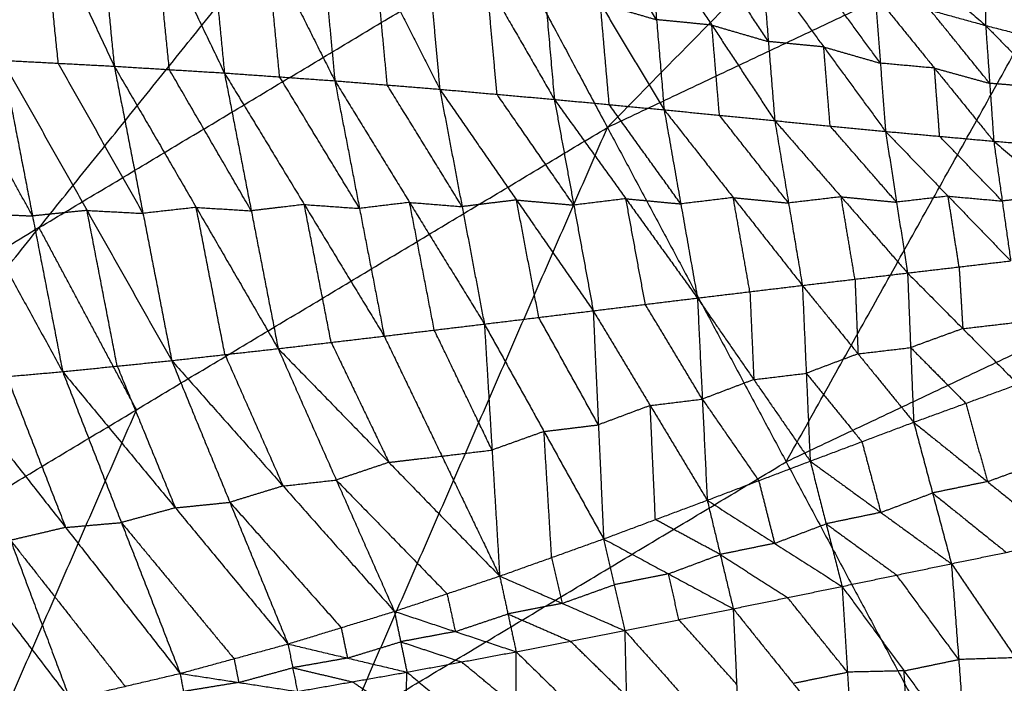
# Model space of a CAD drawing. Header units: millimetres. Extents: x -106 to 110, y -96 to 120.
# Tile 392 of 656: x -43.69 to -36.04, y 84.24 to 89.39. Entities that reach past the tile are written whole.
import ezdxf

# ---------------------------------------------------------------- set-up
doc = ezdxf.new("R2010")
doc.units = ezdxf.units.MM
doc.header["$MEASUREMENT"] = 0
doc.layers.add('Default', color=7, linetype='Continuous', true_color=0x000000)

msp = doc.modelspace()

# ---------------------------------------------------------------- linework, layer by layer
at = {"layer": 'Default'}
for points in [[(-39.1256, 88.5575, 6.9532), (-35.8861, 91.8604, 7.4488), (-32.6467, 95.1632, 7.9444)], [(-48.2174, 86.8404, 7.9444), (-45.1954, 90.55, 8.5305), (-42.1733, 94.2595, 9.1165)], [(-39.1256, 88.5575, 6.9532), (-35.2728, 90.3797, 6.9532), (-31.4201, 92.202, 6.9532)], [(-36.3506, 83.366, 5.5886), (-33.8853, 87.784, 6.2709), (-31.4201, 92.202, 6.9532)], [(-48.2174, 86.8404, 7.9444), (-44.427, 89.1124, 7.9444), (-40.6365, 91.3843, 7.9444)], [(-46.4367, 84.1754, 6.9532), (-43.5366, 87.7798, 7.4488), (-40.6365, 91.3843, 7.9444)], [(-44.0561, 91.3858, 2.9796), (-43.5047, 90.2094, 2.7339), (-42.9534, 89.033, 2.4883)], [(-40.6365, 91.3843, 7.9444), (-39.881, 89.9709, 7.4488), (-39.1256, 88.5575, 6.9532)], [(-43.1698, 91.2139, 2.8981), (-43.0616, 90.1235, 2.6932), (-42.9534, 89.033, 2.4883)], [(-43.1698, 91.2139, 2.8981), (-42.6341, 90.0973, 2.678), (-42.0985, 88.9807, 2.458)], [(-42.2957, 91.0226, 2.8277), (-42.1971, 90.0017, 2.6428), (-42.0985, 88.9807, 2.458)], [(-42.2957, 91.0226, 2.8277), (-41.7685, 89.9713, 2.6335), (-41.2412, 88.92, 2.4393)], [(-41.4188, 90.8111, 2.7678), (-41.33, 89.8656, 2.6035), (-41.2412, 88.92, 2.4393)], [(-41.4188, 90.8111, 2.7678), (-40.9228, 89.8327, 2.6002), (-40.4267, 88.8544, 2.4325)], [(-40.5857, 90.5944, 2.7222), (-40.5062, 89.7244, 2.5774), (-40.4267, 88.8544, 2.4325)], [(-40.5857, 90.5944, 2.7222), (-40.0616, 89.6849, 2.5802), (-39.5375, 88.7755, 2.4381)], [(-39.6752, 90.3434, 2.6862), (-39.6064, 89.5594, 2.5622), (-39.5375, 88.7755, 2.4381)], [(-39.6752, 90.3434, 2.6862), (-39.1802, 89.5191, 2.5711), (-38.6852, 88.6948, 2.456)], [(-37.7381, 85.9618, 6.2709), (-36.5054, 88.1708, 6.612), (-35.2728, 90.3797, 6.9532)], [(-43.3879, 89.0561, 2.5099), (-43.4463, 89.6327, 2.6219), (-43.5047, 90.2094, 2.7339)], [(-38.7442, 89.3942, 2.561), (-38.9918, 89.8063, 2.6186), (-39.2393, 90.2185, 2.6761)], [(-42.5259, 89.0069, 2.4731), (-42.58, 89.5521, 2.5756), (-42.6341, 90.0973, 2.678)], [(-38.8033, 90.0935, 2.666), (-38.7442, 89.3942, 2.561), (-38.6852, 88.6948, 2.456)], [(-38.8033, 90.0935, 2.666), (-38.3149, 89.352, 2.5756), (-37.8265, 88.6104, 2.4851)], [(-37.0559, 90.0949, 2.8284), (-36.6227, 89.722, 2.7538), (-36.1896, 89.3491, 2.6791)], [(-43.5366, 87.7798, 7.4488), (-41.7088, 88.8754, 7.4488), (-39.881, 89.9709, 7.4488)], [(-41.6699, 88.9503, 2.4486), (-41.7192, 89.4608, 2.541), (-41.7685, 89.9713, 2.6335)], [(-37.8761, 89.2243, 2.5723), (-38.1203, 89.5951, 2.6176), (-38.3645, 89.9659, 2.6628)], [(-40.834, 88.8872, 2.4359), (-40.8784, 89.36, 2.518), (-40.9228, 89.8327, 2.6002)], [(-37.9258, 89.8383, 2.6595), (-37.8761, 89.2243, 2.5723), (-37.8265, 88.6104, 2.4851)], [(-37.9258, 89.8383, 2.6595), (-37.4462, 89.1826, 2.5914), (-36.9666, 88.527, 2.5233)], [(-36.1973, 89.7821, 2.8157), (-36.1934, 89.5656, 2.7474), (-36.1896, 89.3491, 2.6791)], [(-36.1973, 89.7821, 2.8157), (-35.7398, 89.4492, 2.7584), (-35.2823, 89.1162, 2.7011)], [(-39.9821, 88.8149, 2.4353), (-40.0219, 89.2499, 2.5077), (-40.0616, 89.6849, 2.5802)], [(-37.0069, 89.0564, 2.5941), (-37.2467, 89.3842, 2.6281), (-37.4865, 89.712, 2.6622)], [(-37.0472, 89.5858, 2.6649), (-37.0069, 89.0564, 2.5941), (-36.9666, 88.527, 2.5233)], [(-37.0472, 89.5858, 2.6649), (-36.6184, 89.4674, 2.672), (-36.1896, 89.3491, 2.6791)], [(-37.0472, 89.5858, 2.6649), (-36.587, 89.0184, 2.6157), (-36.1268, 88.451, 2.5666)], [(-39.1113, 88.7351, 2.4471), (-39.1458, 89.1271, 2.5091), (-39.1802, 89.5191, 2.5711)], [(-39.1802, 89.5191, 2.5711), (-38.9622, 89.4566, 2.5661), (-38.7442, 89.3942, 2.561)], [(-36.1582, 88.9001, 2.6229), (-36.3883, 89.1838, 2.6474), (-36.6184, 89.4674, 2.672)], [(-38.3149, 89.352, 2.5756), (-38.5296, 89.3731, 2.5683), (-38.7442, 89.3942, 2.561)], [(-38.2558, 88.6526, 2.4706), (-38.2854, 89.0023, 2.5231), (-38.3149, 89.352, 2.5756)], [(-38.3149, 89.352, 2.5756), (-38.0955, 89.2882, 2.574), (-37.8761, 89.2243, 2.5723)], [(-36.1896, 89.3491, 2.6791), (-36.1582, 88.9001, 2.6229), (-36.1268, 88.451, 2.5666)], [(-36.1896, 89.3491, 2.6791), (-35.736, 89.2327, 2.6901), (-35.2823, 89.1162, 2.7011)], [(-36.1896, 89.3491, 2.6791), (-35.7133, 88.864, 2.6472), (-35.2371, 88.3788, 2.6153)], [(-37.4462, 89.1826, 2.5914), (-37.6612, 89.2035, 2.5819), (-37.8761, 89.2243, 2.5723)], [(-44.7033, 89.1199, 2.5891), (-44.0285, 87.891, 2.6324), (-43.3537, 86.6622, 2.6757)], [(-37.3965, 88.5687, 2.5042), (-37.4214, 88.8757, 2.5478), (-37.4462, 89.1826, 2.5914)], [(-37.4462, 89.1826, 2.5914), (-37.2265, 89.1195, 2.5927), (-37.0069, 89.0564, 2.5941)], [(-43.588, 87.8707, 2.6036), (-43.9255, 88.4851, 2.5819), (-44.2629, 89.0995, 2.5603)], [(-43.8224, 89.0791, 2.5315), (-43.588, 87.8707, 2.6036), (-43.3537, 86.6622, 2.6757)], [(-43.8224, 89.0791, 2.5315), (-43.3879, 89.0561, 2.5099), (-42.9534, 89.033, 2.4883)], [(-43.8224, 89.0791, 2.5315), (-43.1649, 87.9137, 2.5859), (-42.5074, 86.7483, 2.6402)], [(-42.7304, 87.8907, 2.5643), (-43.0591, 88.4734, 2.5371), (-43.3879, 89.0561, 2.5099)], [(-36.587, 89.0184, 2.6157), (-36.7969, 89.0374, 2.6049), (-37.0069, 89.0564, 2.5941)], [(-42.9534, 89.033, 2.4883), (-42.7304, 87.8907, 2.5643), (-42.5074, 86.7483, 2.6402)], [(-42.9534, 89.033, 2.4883), (-42.5259, 89.0069, 2.4731), (-42.0985, 88.9807, 2.458)], [(-42.9534, 89.033, 2.4883), (-42.3174, 87.937, 2.5531), (-41.6813, 86.8409, 2.6179)], [(-41.8899, 87.9108, 2.5379), (-42.2079, 88.4588, 2.5055), (-42.5259, 89.0069, 2.4731)], [(-42.0985, 88.9807, 2.458), (-41.8899, 87.9108, 2.5379), (-41.6813, 86.8409, 2.6179)], [(-42.0985, 88.9807, 2.458), (-41.6699, 88.9503, 2.4486), (-41.2412, 88.92, 2.4393)], [(-42.0985, 88.9807, 2.458), (-41.4784, 87.9594, 2.5323), (-40.8582, 86.9381, 2.6066)], [(-36.5467, 88.489, 2.5449), (-36.5668, 88.7537, 2.5803), (-36.587, 89.0184, 2.6157)], [(-36.587, 89.0184, 2.6157), (-36.3726, 88.9592, 2.6193), (-36.1582, 88.9001, 2.6229)], [(-41.0497, 87.929, 2.5229), (-41.3598, 88.4397, 2.4858), (-41.6699, 88.9503, 2.4486)], [(-41.2412, 88.92, 2.4393), (-41.0497, 87.929, 2.5229), (-40.8582, 86.9381, 2.6066)], [(-41.2412, 88.92, 2.4393), (-40.834, 88.8872, 2.4359), (-40.4267, 88.8544, 2.4325)], [(-41.2412, 88.92, 2.4393), (-40.6609, 87.9759, 2.5223), (-40.0805, 87.0318, 2.6054)], [(-40.2536, 87.9431, 2.5189), (-40.5438, 88.4151, 2.4774), (-40.834, 88.8872, 2.4359)], [(-35.7133, 88.864, 2.6472), (-35.9357, 88.882, 2.635), (-36.1582, 88.9001, 2.6229)], [(-40.4267, 88.8544, 2.4325), (-40.2536, 87.9431, 2.5189), (-40.0805, 87.0318, 2.6054)], [(-40.4267, 88.8544, 2.4325), (-39.9821, 88.8149, 2.4353), (-39.5375, 88.7755, 2.4381)], [(-40.4267, 88.8544, 2.4325), (-39.8313, 87.9946, 2.5235), (-39.2358, 87.1348, 2.6145)], [(-39.3867, 87.9552, 2.5263), (-39.6844, 88.385, 2.4808), (-39.9821, 88.8149, 2.4353)], [(-39.5375, 88.7755, 2.4381), (-39.3867, 87.9552, 2.5263), (-39.2358, 87.1348, 2.6145)], [(-39.5375, 88.7755, 2.4381), (-39.1113, 88.7351, 2.4471), (-38.6852, 88.6948, 2.456)], [(-39.5375, 88.7755, 2.4381), (-38.9822, 88.0046, 2.5352), (-38.4269, 87.2338, 2.6323)], [(-38.556, 87.9643, 2.5442), (-38.8337, 88.3497, 2.4956), (-39.1113, 88.7351, 2.4471)], [(-38.6852, 88.6948, 2.456), (-38.556, 87.9643, 2.5442), (-38.4269, 87.2338, 2.6323)], [(-38.6852, 88.6948, 2.456), (-38.2558, 88.6526, 2.4706), (-37.8265, 88.6104, 2.4851)], [(-38.6852, 88.6948, 2.456), (-38.1488, 88.0132, 2.5567), (-37.6123, 87.3317, 2.6574)], [(-37.7194, 87.9711, 2.5713), (-37.9876, 88.3118, 2.5209), (-38.2558, 88.6526, 2.4706)], [(-37.8265, 88.6104, 2.4851), (-37.7194, 87.9711, 2.5713), (-37.6123, 87.3317, 2.6574)], [(-37.8265, 88.6104, 2.4851), (-37.3965, 88.5687, 2.5042), (-36.9666, 88.527, 2.5233)], [(-37.8265, 88.6104, 2.4851), (-37.3112, 88.0193, 2.5864), (-36.7959, 87.4282, 2.6877)], [(-46.4367, 84.1754, 6.9532), (-42.7811, 86.3665, 6.9532), (-39.1256, 88.5575, 6.9532)], [(-43.1663, 79.2808, 5.5886), (-41.1459, 83.9192, 6.2709), (-39.1256, 88.5575, 6.9532)], [(-39.1256, 88.5575, 6.9532), (-37.7381, 85.9618, 6.2709), (-36.3506, 83.366, 5.5886)], [(-36.8812, 87.9776, 2.6055), (-37.1389, 88.2731, 2.5549), (-37.3965, 88.5687, 2.5042)], [(-36.9666, 88.527, 2.5233), (-36.8812, 87.9776, 2.6055), (-36.7959, 87.4282, 2.6877)], [(-36.9666, 88.527, 2.5233), (-36.5467, 88.489, 2.5449), (-36.1268, 88.451, 2.5666)], [(-36.9666, 88.527, 2.5233), (-36.481, 88.0245, 2.6216), (-35.9955, 87.5221, 2.7198)], [(-36.0611, 87.9865, 2.6432), (-36.3039, 88.2377, 2.5941), (-36.5467, 88.489, 2.5449)], [(-36.1268, 88.451, 2.5666), (-36.0611, 87.9865, 2.6432), (-35.9955, 87.5221, 2.7198)], [(-36.1268, 88.451, 2.5666), (-35.6819, 88.4149, 2.5909), (-35.2371, 88.3788, 2.6153)], [(-36.1268, 88.451, 2.5666), (-35.6353, 88.0351, 2.66), (-35.1438, 87.6192, 2.7535)], [(-40.6609, 87.9759, 2.5223), (-40.8553, 87.9525, 2.5226), (-41.0497, 87.929, 2.5229)], [(-40.4694, 86.9849, 2.606), (-40.5651, 87.4804, 2.5642), (-40.6609, 87.9759, 2.5223)], [(-40.6609, 87.9759, 2.5223), (-40.4573, 87.9595, 2.5206), (-40.2536, 87.9431, 2.5189)], [(-39.8313, 87.9946, 2.5235), (-40.0425, 87.9689, 2.5212), (-40.2536, 87.9431, 2.5189)], [(-39.6582, 87.0833, 2.61), (-39.7447, 87.539, 2.5667), (-39.8313, 87.9946, 2.5235)], [(-39.8313, 87.9946, 2.5235), (-39.609, 87.9749, 2.5249), (-39.3867, 87.9552, 2.5263)], [(-38.9822, 88.0046, 2.5352), (-39.1844, 87.9799, 2.5308), (-39.3867, 87.9552, 2.5263)], [(-38.8313, 87.1843, 2.6234), (-38.9068, 87.5945, 2.5793), (-38.9822, 88.0046, 2.5352)], [(-38.9822, 88.0046, 2.5352), (-38.7691, 87.9845, 2.5397), (-38.556, 87.9643, 2.5442)], [(-38.1488, 88.0132, 2.5567), (-38.3524, 87.9888, 2.5505), (-38.556, 87.9643, 2.5442)], [(-38.0196, 87.2828, 2.6449), (-38.0842, 87.648, 2.6008), (-38.1488, 88.0132, 2.5567)], [(-38.1488, 88.0132, 2.5567), (-37.9341, 87.9921, 2.564), (-37.7194, 87.9711, 2.5713)], [(-37.3112, 88.0193, 2.5864), (-37.5153, 87.9952, 2.5789), (-37.7194, 87.9711, 2.5713)], [(-37.2041, 87.3799, 2.6726), (-37.2577, 87.6996, 2.6295), (-37.3112, 88.0193, 2.5864)], [(-37.3112, 88.0193, 2.5864), (-37.0962, 87.9984, 2.596), (-36.8812, 87.9776, 2.6055)], [(-36.481, 88.0245, 2.6216), (-36.6811, 88.001, 2.6135), (-36.8812, 87.9776, 2.6055)], [(-36.3957, 87.4751, 2.7038), (-36.4384, 87.7498, 2.6627), (-36.481, 88.0245, 2.6216)], [(-36.481, 88.0245, 2.6216), (-36.2711, 88.0055, 2.6324), (-36.0611, 87.9865, 2.6432)], [(-35.6353, 88.0351, 2.66), (-35.8482, 88.0108, 2.6516), (-36.0611, 87.9865, 2.6432)], [(-44.0285, 87.891, 2.6324), (-43.8083, 87.8808, 2.618), (-43.588, 87.8707, 2.6036)], [(-43.1649, 87.9137, 2.5859), (-43.3765, 87.8922, 2.5947), (-43.588, 87.8707, 2.6036)], [(-42.9305, 86.7052, 2.6579), (-43.0477, 87.3095, 2.6219), (-43.1649, 87.9137, 2.5859)], [(-43.1649, 87.9137, 2.5859), (-42.9476, 87.9022, 2.5751), (-42.7304, 87.8907, 2.5643)], [(-42.3174, 87.937, 2.5531), (-42.5239, 87.9138, 2.5587), (-42.7304, 87.8907, 2.5643)], [(-42.0944, 86.7946, 2.629), (-42.2059, 87.3658, 2.5911), (-42.3174, 87.937, 2.5531)], [(-42.3174, 87.937, 2.5531), (-42.1036, 87.9239, 2.5455), (-41.8899, 87.9108, 2.5379)], [(-41.4784, 87.9594, 2.5323), (-41.6841, 87.9351, 2.5351), (-41.8899, 87.9108, 2.5379)], [(-41.2698, 86.8895, 2.6122), (-41.3741, 87.4244, 2.5722), (-41.4784, 87.9594, 2.5323)], [(-41.4784, 87.9594, 2.5323), (-41.264, 87.9442, 2.5276), (-41.0497, 87.929, 2.5229)], [(-43.5366, 87.7798, 7.4488), (-45.4318, 86.6439, 7.4488), (-47.3271, 85.5079, 7.4488)], [(-42.7811, 86.3665, 6.9532), (-43.1589, 87.0731, 7.201), (-43.5366, 87.7798, 7.4488)], [(-33.8853, 87.784, 6.2709), (-35.8117, 86.8729, 6.2709), (-37.7381, 85.9618, 6.2709)], [(-36.7959, 87.4282, 2.6877), (-36.3957, 87.4751, 2.7038), (-35.9955, 87.5221, 2.7198)], [(-36.3957, 87.4751, 2.7038), (-36.3814, 87.2356, 2.8162), (-36.3671, 86.9961, 2.9287)], [(-37.6123, 87.3317, 2.6574), (-37.2041, 87.3799, 2.6726), (-36.7959, 87.4282, 2.6877)], [(-37.2041, 87.3799, 2.6726), (-37.1922, 87.0903, 2.8002), (-37.1804, 86.8006, 2.9278)], [(-36.7959, 87.4282, 2.6877), (-36.7721, 86.8489, 2.943), (-36.7484, 86.2696, 3.1982)], [(-36.7959, 87.4282, 2.6877), (-36.3671, 86.9961, 2.9287), (-35.9384, 86.564, 3.1696)], [(-38.4269, 87.2338, 2.6323), (-38.0196, 87.2828, 2.6449), (-37.6123, 87.3317, 2.6574)], [(-38.0196, 87.2828, 2.6449), (-38.0044, 86.9417, 2.7872), (-37.9892, 86.6006, 2.9295)], [(-37.6123, 87.3317, 2.6574), (-37.582, 86.6495, 2.942), (-37.5516, 85.9674, 3.2266)], [(-37.6123, 87.3317, 2.6574), (-37.1804, 86.8006, 2.9278), (-36.7484, 86.2696, 3.1982)], [(-39.2358, 87.1348, 2.6145), (-38.8313, 87.1843, 2.6234), (-38.4269, 87.2338, 2.6323)], [(-38.4269, 87.2338, 2.6323), (-38.3888, 86.4489, 2.9445), (-38.3508, 85.664, 3.2566)], [(-38.4269, 87.2338, 2.6323), (-37.9892, 86.6006, 2.9295), (-37.5516, 85.9674, 3.2266)], [(-40.0805, 87.0318, 2.6054), (-39.6582, 87.0833, 2.61), (-39.2358, 87.1348, 2.6145)], [(-39.2358, 87.1348, 2.6145), (-39.1955, 86.2493, 2.9526), (-39.1551, 85.3638, 3.2906)], [(-39.2358, 87.1348, 2.6145), (-38.7933, 86.3994, 2.9356), (-38.3508, 85.664, 3.2566)], [(-38.3888, 86.4489, 2.9445), (-38.6101, 86.8166, 2.784), (-38.8313, 87.1843, 2.6234)], [(-39.1955, 86.2493, 2.9526), (-39.4268, 86.6663, 2.7813), (-39.6582, 87.0833, 2.61)], [(-40.8582, 86.9381, 2.6066), (-40.4694, 86.9849, 2.606), (-40.0805, 87.0318, 2.6054)], [(-40.0211, 86.0535, 2.9678), (-40.2452, 86.5192, 2.7869), (-40.4694, 86.9849, 2.606)], [(-40.0805, 87.0318, 2.6054), (-40.0211, 86.0535, 2.9678), (-39.9617, 85.0751, 3.3302)], [(-40.0805, 87.0318, 2.6054), (-39.6178, 86.1978, 2.948), (-39.1551, 85.3638, 3.2906)], [(-36.3671, 86.9961, 2.9287), (-36.5696, 86.9225, 2.9358), (-36.7721, 86.8489, 2.943)], [(-36.3671, 86.9961, 2.9287), (-36.167, 87.0195, 2.9367), (-35.9669, 87.043, 2.9447)], [(-41.6813, 86.8409, 2.6179), (-41.2698, 86.8895, 2.6122), (-40.8582, 86.9381, 2.6066)], [(-40.8582, 86.9381, 2.6066), (-40.41, 86.0066, 2.9684), (-39.9617, 85.0751, 3.3302)], [(-42.5074, 86.7483, 2.6402), (-42.0944, 86.7946, 2.629), (-41.6813, 86.8409, 2.6179)], [(-41.6813, 86.8409, 2.6179), (-41.2302, 85.821, 2.9976), (-40.779, 84.8012, 3.3774)], [(-41.6813, 86.8409, 2.6179), (-40.8215, 85.958, 2.974), (-39.9617, 85.0751, 3.3302)], [(-41.2698, 86.8895, 2.6122), (-41.0456, 86.4237, 2.7931), (-40.8215, 85.958, 2.974)], [(-37.1804, 86.8006, 2.9278), (-36.9763, 86.8248, 2.9354), (-36.7721, 86.8489, 2.943)], [(-36.7721, 86.8489, 2.943), (-36.5578, 86.6328, 3.0634), (-36.3434, 86.4168, 3.1839)], [(-43.3537, 86.6622, 2.6757), (-42.9305, 86.7052, 2.6579), (-42.5074, 86.7483, 2.6402)], [(-42.5074, 86.7483, 2.6402), (-42.0562, 85.6482, 3.0369), (-41.605, 84.548, 3.4336)], [(-42.5074, 86.7483, 2.6402), (-41.6432, 85.7747, 3.0088), (-40.779, 84.8012, 3.3774)], [(-42.0944, 86.7946, 2.629), (-41.8688, 86.2847, 2.8189), (-41.6432, 85.7747, 3.0088)], [(-37.1804, 86.8006, 2.9278), (-37.3812, 86.7251, 2.9349), (-37.582, 86.6495, 2.942)], [(-36.3506, 83.366, 5.5886), (-32.759, 85.0647, 5.5886), (-29.1674, 86.7634, 5.5886)], [(-42.9305, 86.7052, 2.6579), (-42.7049, 86.1552, 2.8563), (-42.4793, 85.6051, 3.0546)], [(-44.2198, 86.5862, 2.7263), (-43.7867, 86.6242, 2.701), (-43.3537, 86.6622, 2.6757)], [(-43.7867, 86.6242, 2.701), (-43.5588, 86.0385, 2.9071), (-43.331, 85.4529, 3.1133)], [(-43.3537, 86.6622, 2.6757), (-42.8979, 85.4909, 3.088), (-42.4422, 84.3197, 3.5003)], [(-43.3537, 86.6622, 2.6757), (-42.4793, 85.6051, 3.0546), (-41.605, 84.548, 3.4336)], [(-37.9892, 86.6006, 2.9295), (-38.189, 86.5247, 2.937), (-38.3888, 86.4489, 2.9445)], [(-37.9892, 86.6006, 2.9295), (-37.7856, 86.6251, 2.9357), (-37.582, 86.6495, 2.942)], [(-37.582, 86.6495, 2.942), (-37.366, 86.384, 3.0772), (-37.15, 86.1185, 3.2124)], [(-45.1344, 86.5232, 2.797), (-44.2158, 85.3212, 3.1883), (-43.2972, 84.1192, 3.5796)], [(-44.2198, 86.5862, 2.7263), (-43.7585, 85.3527, 3.153), (-43.2972, 84.1192, 3.5796)], [(-44.2198, 86.5862, 2.7263), (-43.331, 85.4529, 3.1133), (-42.4422, 84.3197, 3.5003)], [(-36.7484, 86.2696, 3.1982), (-36.3434, 86.4168, 3.1839), (-35.9384, 86.564, 3.1696)], [(-38.7933, 86.3994, 2.9356), (-38.5911, 86.4242, 2.94), (-38.3888, 86.4489, 2.9445)], [(-38.3888, 86.4489, 2.9445), (-38.17, 86.1323, 3.0931), (-37.9512, 85.8157, 3.2416)], [(-44.8015, 81.7281, 6.2709), (-43.7913, 84.0473, 6.612), (-42.7811, 86.3665, 6.9532)], [(-38.7933, 86.3994, 2.9356), (-38.9944, 86.3244, 2.9441), (-39.1955, 86.2493, 2.9526)], [(-38.753, 85.5139, 3.2736), (-38.7732, 85.9566, 3.1046), (-38.7933, 86.3994, 2.9356)], [(-36.3434, 86.4168, 3.1839), (-36.2596, 86.1126, 2.7625), (-36.1759, 85.8085, 2.3412)], [(-39.6178, 86.1978, 2.948), (-39.4066, 86.2236, 2.9503), (-39.1955, 86.2493, 2.9526)], [(-37.5516, 85.9674, 3.2266), (-37.15, 86.1185, 3.2124), (-36.7484, 86.2696, 3.1982)], [(-36.7484, 86.2696, 3.1982), (-36.602, 85.7205, 2.4286), (-36.4556, 85.1714, 1.659)], [(-36.7484, 86.2696, 3.1982), (-36.1759, 85.8085, 2.3412), (-35.6035, 85.3475, 1.4841)], [(-39.6178, 86.1978, 2.948), (-39.8195, 86.1256, 2.9579), (-40.0211, 86.0535, 2.9678)], [(-39.5584, 85.2194, 3.3104), (-39.5881, 85.7086, 3.1292), (-39.6178, 86.1978, 2.948)], [(-37.15, 86.1185, 3.2124), (-37.0768, 85.8439, 2.8276), (-37.0036, 85.5694, 2.4428)], [(-40.8215, 85.958, 2.974), (-40.6157, 85.9823, 2.9712), (-40.41, 86.0066, 2.9684)], [(-40.41, 86.0066, 2.9684), (-40.2155, 86.03, 2.9681), (-40.0211, 86.0535, 2.9678)], [(-40.8215, 85.958, 2.974), (-41.0259, 85.8895, 2.9858), (-41.2302, 85.821, 2.9976)], [(-41.1459, 83.9192, 6.2709), (-39.442, 84.9405, 6.2709), (-37.7381, 85.9618, 6.2709)], [(-38.3508, 85.664, 3.2566), (-37.9512, 85.8157, 3.2416), (-37.5516, 85.9674, 3.2266)], [(-37.5516, 85.9674, 3.2266), (-37.428, 85.4812, 2.5326), (-37.3045, 84.9951, 1.8386)], [(-37.5516, 85.9674, 3.2266), (-37.0036, 85.5694, 2.4428), (-36.4556, 85.1714, 1.659)], [(-36.1759, 85.8085, 2.3412), (-35.9734, 85.8821, 2.334), (-35.7709, 85.9557, 2.3269)], [(-41.6432, 85.7747, 3.0088), (-41.8497, 85.7114, 3.0229), (-42.0562, 85.6482, 3.0369)], [(-41.6432, 85.7747, 3.0088), (-41.4367, 85.7979, 3.0032), (-41.2302, 85.821, 2.9976)], [(-41.2302, 85.821, 2.9976), (-40.8003, 85.3796, 3.1757), (-40.3704, 84.9381, 3.3538)], [(-37.9512, 85.8157, 3.2416), (-37.8894, 85.5726, 2.8946), (-37.8277, 85.3295, 2.5476)], [(-36.1759, 85.8085, 2.3412), (-36.3889, 85.7645, 2.3849), (-36.602, 85.7205, 2.4286)], [(-37.0036, 85.5694, 2.4428), (-36.8028, 85.6449, 2.4357), (-36.602, 85.7205, 2.4286)], [(-36.602, 85.7205, 2.4286), (-36.3157, 85.4899, 2.0001), (-36.0295, 85.2594, 1.5715)], [(-42.4793, 85.6051, 3.0546), (-42.6886, 85.548, 3.0713), (-42.8979, 85.4909, 3.088)], [(-42.4793, 85.6051, 3.0546), (-42.2677, 85.6266, 3.0458), (-42.0562, 85.6482, 3.0369)], [(-42.0562, 85.6482, 3.0369), (-41.6241, 85.1614, 3.2212), (-41.192, 84.6746, 3.4055)], [(-39.1551, 85.3638, 3.2906), (-38.753, 85.5139, 3.2736), (-38.3508, 85.664, 3.2566)], [(-38.3508, 85.664, 3.2566), (-38.2499, 85.2429, 2.6389), (-38.149, 84.8218, 2.0211)], [(-38.3508, 85.664, 3.2566), (-37.8277, 85.3295, 2.5476), (-37.3045, 84.9951, 1.8386)], [(-37.0036, 85.5694, 2.4428), (-37.2158, 85.5253, 2.4877), (-37.428, 85.4812, 2.5326)], [(-43.331, 85.4529, 3.1133), (-43.5447, 85.4028, 3.1331), (-43.7585, 85.3527, 3.153)], [(-43.331, 85.4529, 3.1133), (-43.1144, 85.4719, 3.1007), (-42.8979, 85.4909, 3.088)], [(-42.8979, 85.4909, 3.088), (-42.4607, 84.9624, 3.2775), (-42.0236, 84.4339, 3.467)], [(-38.2499, 85.2429, 2.6389), (-38.5015, 85.3784, 2.9563), (-38.753, 85.5139, 3.2736)], [(-37.8277, 85.3295, 2.5476), (-37.6278, 85.4054, 2.5401), (-37.428, 85.4812, 2.5326)], [(-37.428, 85.4812, 2.5326), (-37.154, 85.2822, 2.1407), (-36.88, 85.0832, 1.7488)], [(-43.7585, 85.3527, 3.153), (-43.3141, 84.7861, 3.3465), (-42.8697, 84.2195, 3.54)], [(-39.9617, 85.0751, 3.3302), (-39.5584, 85.2194, 3.3104), (-39.1551, 85.3638, 3.2906)], [(-39.1551, 85.3638, 3.2906), (-39.0732, 85.008, 2.7474), (-38.9913, 84.6522, 2.2041)], [(-39.1551, 85.3638, 3.2906), (-38.6521, 85.0928, 2.6559), (-38.149, 84.8218, 2.0211)], [(-37.8277, 85.3295, 2.5476), (-38.0388, 85.2862, 2.5933), (-38.2499, 85.2429, 2.6389)], [(-36.4556, 85.1714, 1.659), (-36.0295, 85.2594, 1.5715), (-35.6035, 85.3475, 1.4841)], [(-39.5584, 85.2194, 3.3104), (-39.5175, 85.0415, 3.0388), (-39.4765, 84.8636, 2.7672)], [(-38.6521, 85.0928, 2.6559), (-38.451, 85.1678, 2.6474), (-38.2499, 85.2429, 2.6389)], [(-38.2499, 85.2429, 2.6389), (-37.9883, 85.0756, 2.2844), (-37.7267, 84.9084, 1.9299)], [(-37.3045, 84.9951, 1.8386), (-36.88, 85.0832, 1.7488), (-36.4556, 85.1714, 1.659)], [(-36.4556, 85.1714, 1.659), (-36.3988, 84.4277, 1.1493), (-36.3419, 83.684, 0.6397)], [(-36.4556, 85.1714, 1.659), (-35.9583, 84.4412, 1.0168), (-35.4611, 83.711, 0.3747)], [(-40.779, 84.8012, 3.3774), (-40.3704, 84.9381, 3.3538), (-39.9617, 85.0751, 3.3302)], [(-39.9617, 85.0751, 3.3302), (-39.8978, 84.7815, 2.8583), (-39.8339, 84.4879, 2.3864)], [(-39.9617, 85.0751, 3.3302), (-39.4765, 84.8636, 2.7672), (-38.9913, 84.6522, 2.2041)], [(-38.6521, 85.0928, 2.6559), (-38.8626, 85.0504, 2.7016), (-39.0732, 85.008, 2.7474)], [(-38.5702, 84.737, 2.1126), (-38.6111, 84.9149, 2.3842), (-38.6521, 85.0928, 2.6559)], [(-36.3988, 84.4277, 1.1493), (-36.6394, 84.7555, 1.4491), (-36.88, 85.0832, 1.7488)], [(-39.4765, 84.8636, 2.7672), (-39.2749, 84.9358, 2.7573), (-39.0732, 85.008, 2.7474)], [(-38.149, 84.8218, 2.0211), (-37.7267, 84.9084, 1.9299), (-37.3045, 84.9951, 1.8386)], [(-37.3045, 84.9951, 1.8386), (-37.2624, 84.3296, 1.3763), (-37.2204, 83.6642, 0.9139)], [(-37.3045, 84.9951, 1.8386), (-36.8232, 84.3395, 1.2392), (-36.3419, 83.684, 0.6397)], [(-40.3704, 84.9381, 3.3538), (-40.3384, 84.7913, 3.1179), (-40.3064, 84.6446, 2.8819)], [(-39.4765, 84.8636, 2.7672), (-39.6872, 84.8226, 2.8127), (-39.8978, 84.7815, 2.8583)], [(-37.2624, 84.3296, 1.3763), (-37.4946, 84.619, 1.6531), (-37.7267, 84.9084, 1.9299)], [(-41.605, 84.548, 3.4336), (-41.192, 84.6746, 3.4055), (-40.779, 84.8012, 3.3774)], [(-40.779, 84.8012, 3.3774), (-40.7303, 84.5654, 2.9725), (-40.6815, 84.3297, 2.5675)], [(-40.779, 84.8012, 3.3774), (-40.3064, 84.6446, 2.8819), (-39.8339, 84.4879, 2.3864)], [(-40.3064, 84.6446, 2.8819), (-40.1021, 84.713, 2.8701), (-39.8978, 84.7815, 2.8583)], [(-39.8978, 84.7815, 2.8583), (-39.6552, 84.6758, 2.5768), (-39.4126, 84.5701, 2.2953)], [(-38.9913, 84.6522, 2.2041), (-38.5702, 84.737, 2.1126), (-38.149, 84.8218, 2.0211)], [(-38.149, 84.8218, 2.0211), (-38.1224, 84.236, 1.607), (-38.0957, 83.6502, 1.1929)], [(-38.149, 84.8218, 2.0211), (-37.6847, 84.243, 1.4675), (-37.2204, 83.6642, 0.9139)], [(-38.1224, 84.236, 1.607), (-38.3463, 84.4865, 1.8598), (-38.5702, 84.737, 2.1126)], [(-41.192, 84.6746, 3.4055), (-41.1676, 84.5567, 3.203), (-41.1432, 84.4388, 3.0006)], [(-40.3064, 84.6446, 2.8819), (-40.5184, 84.605, 2.9272), (-40.7303, 84.5654, 2.9725)], [(-39.8339, 84.4879, 2.3864), (-39.4126, 84.5701, 2.2953), (-38.9913, 84.6522, 2.2041)], [(-38.9913, 84.6522, 2.2041), (-38.9789, 84.1455, 1.8379), (-38.9664, 83.6388, 1.4716)], [(-38.9913, 84.6522, 2.2041), (-38.5435, 84.1512, 1.6985), (-38.0957, 83.6502, 1.1929)], [(-42.4422, 84.3197, 3.5003), (-42.0236, 84.4339, 3.467), (-41.605, 84.548, 3.4336)], [(-41.605, 84.548, 3.4336), (-41.5684, 84.3638, 3.0905), (-41.5318, 84.1796, 2.7474)], [(-41.605, 84.548, 3.4336), (-41.1432, 84.4388, 3.0006), (-40.6815, 84.3297, 2.5675)], [(-41.1432, 84.4388, 3.0006), (-40.9368, 84.5021, 2.9865), (-40.7303, 84.5654, 2.9725)], [(-40.7303, 84.5654, 2.9725), (-40.494, 84.4871, 2.7247), (-40.2577, 84.4088, 2.477)], [(-38.9789, 84.1455, 1.8379), (-39.1957, 84.3578, 2.0666), (-39.4126, 84.5701, 2.2953)], [(-40.6815, 84.3297, 2.5675), (-40.2577, 84.4088, 2.477), (-39.8339, 84.4879, 2.3864)], [(-39.8347, 83.6278, 1.7469), (-39.8343, 84.0579, 2.0667), (-39.8339, 84.4879, 2.3864)], [(-39.8339, 84.4879, 2.3864), (-39.4002, 84.0634, 1.929), (-38.9664, 83.6388, 1.4716)], [(-42.0236, 84.4339, 3.467), (-42.0053, 84.3418, 3.2954), (-41.987, 84.2496, 3.1238)], [(-41.1432, 84.4388, 3.0006), (-41.3558, 84.4013, 3.0455), (-41.5684, 84.3638, 3.0905)], [(-39.8343, 84.0579, 2.0667), (-40.046, 84.2333, 2.2718), (-40.2577, 84.4088, 2.477)], [(-36.8232, 84.3395, 1.2392), (-36.611, 84.3836, 1.1943), (-36.3988, 84.4277, 1.1493)], [(-35.9583, 84.4412, 1.0168), (-36.1785, 84.4344, 1.0831), (-36.3988, 84.4277, 1.1493)], [(-43.2972, 84.1192, 3.5796), (-42.8697, 84.2195, 3.54), (-42.4422, 84.3197, 3.5003)], [(-42.4422, 84.3197, 3.5003), (-42.4164, 84.1794, 3.2141), (-42.3906, 84.039, 2.928)], [(-42.4422, 84.3197, 3.5003), (-41.987, 84.2496, 3.1238), (-41.5318, 84.1796, 2.7474)], [(-41.987, 84.2496, 3.1238), (-41.7777, 84.3067, 3.1072), (-41.5684, 84.3638, 3.0905)], [(-41.5684, 84.3638, 3.0905), (-41.3375, 84.3092, 2.874), (-41.1067, 84.2546, 2.6575)], [(-41.5318, 84.1796, 2.7474), (-41.1067, 84.2546, 2.6575), (-40.6815, 84.3297, 2.5675)], [(-40.7035, 83.615, 2.0164), (-40.6925, 83.9723, 2.292), (-40.6815, 84.3297, 2.5675)], [(-40.6815, 84.3297, 2.5675), (-40.2581, 83.9788, 2.1572), (-39.8347, 83.6278, 1.7469)], [(-37.6847, 84.243, 1.4675), (-37.4736, 84.2863, 1.4219), (-37.2624, 84.3296, 1.3763)], [(-36.8232, 84.3395, 1.2392), (-37.0428, 84.3346, 1.3077), (-37.2624, 84.3296, 1.3763)], [(-36.7812, 83.6741, 0.7768), (-36.8022, 84.0068, 1.008), (-36.8232, 84.3395, 1.2392)], [(-41.987, 84.2496, 3.1238), (-42.2017, 84.2145, 3.169), (-42.4164, 84.1794, 3.2141)], [(-40.6925, 83.9723, 2.292), (-40.8996, 84.1135, 2.4747), (-41.1067, 84.2546, 2.6575)]]:
    msp.add_open_spline(points, degree=2, dxfattribs=at)

doc.saveas('drawing.dxf')
